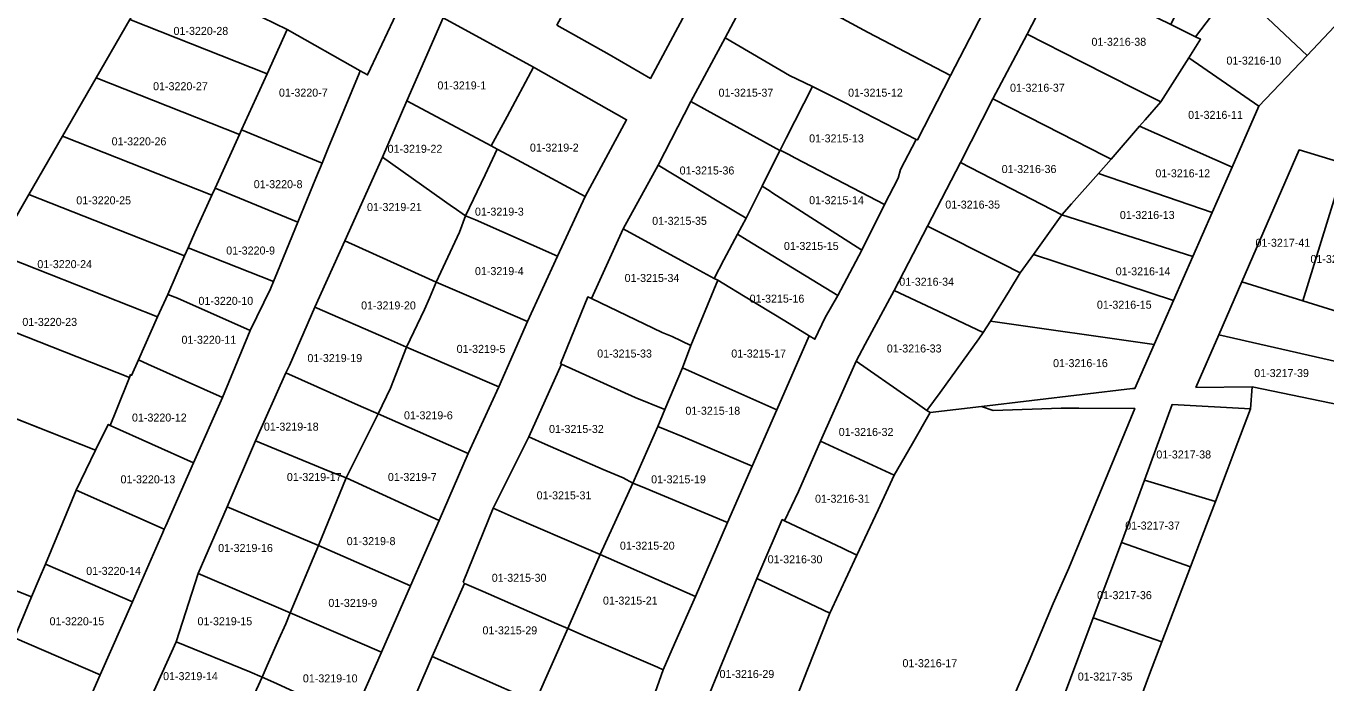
# Model space of a CAD drawing. Extents: x 419396 to 421519, y 4453567 to 4456767.
# Drawn here: x 420863.8 to 421026.3, y 4454140.5 to 4454222.6 of the extents above; entities that cross this region are included whole.
import ezdxf

# ---------------------------------------------------------------- set-up
doc = ezdxf.new("R2010")
doc.units = 0
doc.layers.add('0_KADASTRO', color=7, linetype='Continuous')

msp = doc.modelspace()

# ---------------------------------------------------------------- linework, layer by layer
at = {"layer": '0_KADASTRO'}
for p, q in [((420850.67, 4454178.22), (420872.52, 4454169.61)), ((420872.52, 4454169.61), (420874.1, 4454172.83)), ((420874.1, 4454172.83), (420874.36, 4454172.71))]:
    msp.add_line(p, q, dxfattribs=at)
for points in [[(421026.7, 4454239.04), (421020.47, 4454233.74), (421020.19, 4454233.51), (421017.7, 4454231.44), (421014.8, 4454227.59), (421010.02, 4454221.26), (421006.9, 4454222.8), (421010.83, 4454230.78), (421012.27, 4454232.52), (421013.55, 4454234.07), (421015.14, 4454238.51), (421014.97, 4454238.6), (421019.3, 4454247.24), (421017.5, 4454248.38), (421022.86, 4454254.52), (421023.66, 4454260.56), (421024.56, 4454264.18), (421028.89, 4454270.23)], [(420876.74, 4454178.69), (420855.73, 4454186.98), (420850.67, 4454178.22)], [(420874.36, 4454172.71), (420875.14, 4454174.65), (420876.74, 4454178.69)], [(421003.11, 4454138.58), (421004.27, 4454141.62), (421005.81, 4454145.67), (421009.38, 4454155.04), (421010.5, 4454157.98), (421011.38, 4454160.27), (421012.5, 4454163.22), (421013.97, 4454167.08), (421014.85, 4454169.41), (421016.89, 4454174.76), (421017.08, 4454177.52), (421038.04, 4454173.19)], [(420958.51, 4454134.5), (420961.52, 4454142.19), (420964.28, 4454149.23), (420967.67, 4454156.49), (420970.32, 4454162.18), (420972.33, 4454166.49), (420974.61, 4454170.44), (420976.84, 4454174.31), (420983.26, 4454175.08), (420984.72, 4454174.58), (420993.2, 4454174.88), (420995.43, 4454174.87), (421002.41, 4454174.83), (420994.18, 4454154.87), (420992.22, 4454150.46), (420989.23, 4454143.3), (420985.94, 4454135.73)]]:
    msp.add_lwpolyline(points, dxfattribs=at)
for points in [[(420890.31, 4454225.17), (420895.2, 4454234.8), (420900.05, 4454232.28), (420903.22, 4454230.65), (420911.15, 4454226.35), (420906.9, 4454217.32), (420906.52, 4454216.51), (420905.6, 4454217.03), (420896.46, 4454222.18)], [(420930.16, 4454222.71), (420932.05, 4454226.19), (420933.19, 4454228.28), (420934.78, 4454231.2), (420937.04, 4454235.36), (420939.94, 4454233.74), (420943.51, 4454231.75), (420948.71, 4454228.85), (420941.87, 4454216.07), (420936.71, 4454219.06)], [(421014.8, 4454227.59), (421017.7, 4454231.44), (421020.19, 4454233.51), (421029.44, 4454224.75), (421023.95, 4454218.94)], [(420965.91, 4454223.49), (420967.68, 4454227.39), (420968.05, 4454228.19), (420969.63, 4454231.65), (420969.7, 4454231.79), (420983.52, 4454224.39), (420979.38, 4454216.41), (420969.08, 4454221.82)], [(420880.57, 4454229.93), (420876.81, 4454223.44), (420893.95, 4454216.65), (420896.46, 4454222.18), (420890.31, 4454225.17)], [(420951.22, 4454221.12), (420955.42, 4454229.1), (420964.67, 4454224.14), (420965.91, 4454223.49), (420969.08, 4454221.82), (420979.38, 4454216.41), (420975.26, 4454208.37), (420975.1, 4454208.45), (420966.03, 4454213.1), (420962.12, 4454215.06), (420959.24, 4454216.41)], [(420988.97, 4454221.58), (420993.07, 4454229.6), (421002.03, 4454225.19), (421006.9, 4454222.8), (421010.02, 4454221.26), (421010.64, 4454220.96), (421009.15, 4454218.62), (421005.66, 4454213.14), (421002.68, 4454214.65), (420995.68, 4454218.19)], [(421009.15, 4454218.62), (421010.64, 4454220.96), (421010.02, 4454221.26), (421014.8, 4454227.59), (421023.95, 4454218.94), (421017.93, 4454212.58)], [(420872.59, 4454216.15), (420876.81, 4454223.44), (420893.95, 4454216.65), (420890.75, 4454209.64), (420890.5, 4454209.07)], [(420911.41, 4454213.28), (420915.95, 4454223.63), (420927.26, 4454217.45), (420923.95, 4454211.32), (420921.95, 4454207.63)], [(420890.75, 4454209.64), (420893.95, 4454216.65), (420896.46, 4454222.18), (420905.6, 4454217.03), (420905.46, 4454216.69), (420901.6, 4454207.33), (420900.84, 4454205.48)], [(420946.94, 4454213.17), (420951.22, 4454221.12), (420959.24, 4454216.41), (420962.12, 4454215.06), (420958.84, 4454208.59), (420958.09, 4454207.11), (420958.05, 4454207.04)], [(420984.66, 4454213.52), (420988.97, 4454221.58), (420995.68, 4454218.19), (421002.68, 4454214.65), (421005.66, 4454213.14), (421003.7, 4454210.88), (421003.01, 4454210.09), (420999.46, 4454205.98), (420998.64, 4454206.4), (420993.1, 4454209.22), (420991.23, 4454210.17)], [(421003.01, 4454210.09), (421003.7, 4454210.88), (421005.66, 4454213.14), (421009.15, 4454218.62), (421017.93, 4454212.58), (421014.6, 4454204.99)], [(420868.38, 4454208.85), (420872.59, 4454216.15), (420890.5, 4454209.07), (420887.45, 4454202.36), (420887.05, 4454201.48)], [(420921.95, 4454207.63), (420923.95, 4454211.32), (420927.26, 4454217.45), (420938.9, 4454210.89), (420933.72, 4454201.33), (420926.94, 4454204.96), (420924.04, 4454206.51), (420922.72, 4454207.22)], [(420958.09, 4454207.11), (420958.84, 4454208.59), (420962.12, 4454215.06), (420966.03, 4454213.1), (420975.1, 4454208.45), (420973.12, 4454204.68), (420972.85, 4454203.62), (420971.12, 4454200.31), (420968.16, 4454201.85), (420959.92, 4454206.15), (420959.16, 4454206.55)], [(420908.4, 4454206.24), (420911.41, 4454213.28), (420921.95, 4454207.63), (420922.72, 4454207.22), (420921.2, 4454204.01), (420918.77, 4454198.88), (420917.21, 4454199.98), (420917.15, 4454200.02)], [(420942.85, 4454205.22), (420946.94, 4454213.17), (420958.05, 4454207.04), (420955.83, 4454202.61), (420953.82, 4454198.62), (420952.49, 4454199.41), (420950.43, 4454200.66)], [(420980.63, 4454205.57), (420984.66, 4454213.52), (420991.23, 4454210.17), (420993.1, 4454209.22), (420998.64, 4454206.4), (420999.46, 4454205.98), (420997.88, 4454204.2), (420994.52, 4454200.41), (420993.31, 4454199.04), (420993.3, 4454199.03)], [(420887.45, 4454202.36), (420890.5, 4454209.07), (420890.75, 4454209.64), (420900.84, 4454205.48), (420900.07, 4454203.6), (420897.8, 4454198.09)], [(420997.88, 4454204.2), (420999.46, 4454205.98), (421003.01, 4454210.09), (421014.6, 4454204.99), (421012.09, 4454199.31)], [(420868.38, 4454208.85), (420864.16, 4454201.57), (420883.64, 4454193.88), (420884.08, 4454194.88), (420884.92, 4454196.82), (420887.05, 4454201.48)], [(420903.68, 4454195.79), (420908.4, 4454206.24), (420917.15, 4454200.02), (420917.21, 4454199.98), (420918.77, 4454198.88), (420917.99, 4454196.86), (420915.1, 4454190.62), (420914.16, 4454191.04)], [(420918.77, 4454198.88), (420921.2, 4454204.01), (420922.72, 4454207.22), (420924.04, 4454206.51), (420926.94, 4454204.96), (420933.72, 4454201.33), (420930.27, 4454193.85), (420920, 4454198.39)], [(420955.83, 4454202.61), (420958.05, 4454207.04), (420958.09, 4454207.11), (420959.16, 4454206.55), (420959.92, 4454206.15), (420968.16, 4454201.85), (420971.12, 4454200.31), (420968.3, 4454194.62), (420957.05, 4454201.83), (420956.84, 4454201.97)], [(421015.79, 4454190.64), (421022.96, 4454207.14), (421028.7, 4454205.39), (421023.41, 4454188.28)], [(420938.48, 4454197.29), (420942.85, 4454205.22), (420950.43, 4454200.66), (420952.49, 4454199.41), (420953.82, 4454198.62), (420952.74, 4454196.59), (420951.06, 4454193.41), (420949.84, 4454191.08), (420946.18, 4454193.08)], [(420976.49, 4454197.6), (420980.63, 4454205.57), (420993.3, 4454199.03), (420989.75, 4454194.07), (420988.1, 4454191.77), (420985.89, 4454192.88)], [(421023.41, 4454188.28), (421028.7, 4454205.39), (421037.33, 4454202.75), (421032.27, 4454185.53)], [(420993.3, 4454199.03), (420993.31, 4454199.04), (420994.52, 4454200.41), (420997.88, 4454204.2), (421012.09, 4454199.31), (421009.67, 4454193.81)], [(420864.16, 4454201.57), (420859.95, 4454194.27), (420880.28, 4454186.26), (420881.54, 4454189.07), (420883.64, 4454193.88)], [(420884.08, 4454194.88), (420884.92, 4454196.82), (420887.05, 4454201.48), (420887.45, 4454202.36), (420897.8, 4454198.09), (420895.25, 4454191.9), (420894.75, 4454190.69)], [(420952.74, 4454196.59), (420953.82, 4454198.62), (420955.83, 4454202.61), (420956.84, 4454201.97), (420957.05, 4454201.83), (420968.3, 4454194.62), (420965.3, 4454188.96), (420953.98, 4454195.84)], [(420915.1, 4454190.62), (420917.99, 4454196.86), (420918.77, 4454198.88), (420920, 4454198.39), (420930.27, 4454193.85), (420926.52, 4454185.71), (420919.47, 4454188.74)], [(420989.75, 4454194.07), (420993.3, 4454199.03), (421009.67, 4454193.81), (421007.27, 4454188.32)], [(420934.49, 4454188.55), (420938.48, 4454197.29), (420946.18, 4454193.08), (420949.84, 4454191.08), (420950.28, 4454190.85), (420946.93, 4454182.71), (420944.57, 4454183.82), (420943.36, 4454184.3)], [(420949.84, 4454191.08), (420951.06, 4454193.41), (420952.74, 4454196.59), (420953.98, 4454195.84), (420965.3, 4454188.96), (420963.73, 4454186.19), (420962.44, 4454183.48), (420961.72, 4454183.92), (420958.67, 4454185.76), (420953.49, 4454188.91), (420951.04, 4454190.38), (420950.28, 4454190.85)], [(420972.33, 4454189.58), (420976.49, 4454197.6), (420985.89, 4454192.88), (420988.1, 4454191.77), (420986.74, 4454189.57), (420984.36, 4454185.73), (420983.48, 4454184.31), (420977.03, 4454187.36)], [(420881.54, 4454189.07), (420883.64, 4454193.88), (420884.08, 4454194.88), (420894.75, 4454190.69), (420894.37, 4454189.77), (420891.83, 4454184.56), (420882.74, 4454188.59)], [(420899.94, 4454187.49), (420903.68, 4454195.79), (420914.16, 4454191.04), (420915.1, 4454190.62), (420914.24, 4454188.6), (420913.65, 4454187.19), (420911.38, 4454182.5), (420909.12, 4454183.48)], [(420859.95, 4454194.27), (420855.73, 4454186.98), (420876.74, 4454178.69), (420876.89, 4454179.06), (420877.02, 4454178.96), (420877.88, 4454180.89), (420880.28, 4454186.26)], [(420984.36, 4454185.73), (420986.74, 4454189.57), (420988.1, 4454191.77), (420989.75, 4454194.07), (421007.27, 4454188.32), (421004.85, 4454182.82)], [(420911.38, 4454182.5), (420913.65, 4454187.19), (420914.24, 4454188.6), (420915.1, 4454190.62), (420919.47, 4454188.74), (420926.52, 4454185.71), (420922.91, 4454177.51), (420913.13, 4454181.74)], [(420945.87, 4454179.89), (420946.93, 4454182.71), (420950.28, 4454190.85), (420951.04, 4454190.38), (420953.49, 4454188.91), (420958.67, 4454185.76), (420961.72, 4454183.92), (420957.68, 4454174.65), (420949.03, 4454178.49)], [(421012.91, 4454184.02), (421015.79, 4454190.64), (421023.41, 4454188.28), (421032.27, 4454185.53), (421041.12, 4454182.79), (421039.84, 4454177.92)], [(420877.88, 4454180.89), (420880.28, 4454186.26), (420881.54, 4454189.07), (420882.74, 4454188.59), (420891.83, 4454184.56), (420888.38, 4454176.19), (420879.06, 4454180.36)], [(420930.64, 4454180.41), (420934.04, 4454188.77), (420934.49, 4454188.55), (420943.36, 4454184.3), (420944.57, 4454183.82), (420946.93, 4454182.71), (420945.87, 4454179.89), (420943.69, 4454174.71), (420939.98, 4454176.2), (420930.75, 4454180.36)], [(420967.58, 4454180.73), (420968.72, 4454182.84), (420972.33, 4454189.58), (420977.03, 4454187.36), (420983.48, 4454184.31), (420982.92, 4454183.53), (420978.1, 4454176.82), (420976.43, 4454174.59), (420974.38, 4454176.01), (420974.05, 4454176.24)], [(420896.32, 4454179.27), (420896.74, 4454180.18), (420899.94, 4454187.49), (420909.12, 4454183.48), (420911.38, 4454182.5), (420909.4, 4454177.36), (420907.84, 4454174.14), (420905.71, 4454175.09)], [(420976.43, 4454174.59), (420978.1, 4454176.82), (420982.92, 4454183.53), (420983.48, 4454184.31), (420984.36, 4454185.73), (421004.85, 4454182.82), (421002.44, 4454177.33), (421002.13, 4454177.33), (420983.26, 4454175.08), (420976.84, 4454174.31)], [(421010.05, 4454177.45), (421012.91, 4454184.02), (421039.84, 4454177.92), (421038.72, 4454173.59), (421038.04, 4454173.19), (421017.08, 4454177.52)], [(420907.84, 4454174.14), (420909.4, 4454177.36), (420911.38, 4454182.5), (420913.13, 4454181.74), (420922.91, 4454177.51), (420919.11, 4454169.21)], [(420874.36, 4454172.71), (420875.14, 4454174.65), (420876.74, 4454178.69), (420876.89, 4454179.06), (420877.02, 4454178.96), (420877.88, 4454180.89), (420879.06, 4454180.36), (420888.38, 4454176.19), (420884.76, 4454168.03)], [(420926.66, 4454171.28), (420930.75, 4454180.36), (420939.98, 4454176.2), (420943.69, 4454174.71), (420942.81, 4454172.59), (420939.68, 4454165.5), (420938.45, 4454166.17), (420935.95, 4454167.21), (420928.71, 4454170.38)], [(420963.14, 4454170.73), (420967.58, 4454180.73), (420974.05, 4454176.24), (420974.38, 4454176.01), (420976.43, 4454174.59), (420976.84, 4454174.31), (420974.61, 4454170.44), (420972.33, 4454166.49)], [(420892.53, 4454170.79), (420896.32, 4454179.27), (420905.71, 4454175.09), (420907.84, 4454174.14), (420903.86, 4454166.15), (420901.8, 4454166.93)], [(420942.81, 4454172.59), (420943.69, 4454174.71), (420945.87, 4454179.89), (420949.03, 4454178.49), (420957.68, 4454174.65), (420954.6, 4454167.61), (420945.95, 4454171.28), (420943.93, 4454172.11)], [(420840.75, 4454160.63), (420841.71, 4454162.74), (420850.67, 4454178.22), (420872.52, 4454169.61), (420870.08, 4454164.61), (420868.37, 4454160.5), (420866.24, 4454155.39), (420865.46, 4454153.52), (420864.51, 4454151.27), (420856.98, 4454154.24), (420849.22, 4454157.3)], [(421003.61, 4454165.86), (421007.09, 4454175.33), (421016.89, 4454174.76), (421014.85, 4454169.41), (421013.97, 4454167.08), (421012.5, 4454163.22)], [(420903.86, 4454166.15), (420907.84, 4454174.14), (420919.11, 4454169.21), (420915.47, 4454160.84)], [(420870.08, 4454164.61), (420872.52, 4454169.61), (420874.1, 4454172.83), (420874.36, 4454172.71), (420884.76, 4454168.03), (420881.29, 4454160.15), (420881.11, 4454159.76)], [(420939.68, 4454165.5), (420942.81, 4454172.59), (420943.93, 4454172.11), (420945.95, 4454171.28), (420954.6, 4454167.61), (420951.52, 4454160.56), (420940.85, 4454165.04)], [(420888.96, 4454162.53), (420892.53, 4454170.79), (420901.8, 4454166.93), (420903.86, 4454166.15), (420900.37, 4454157.7)], [(420922.22, 4454162.36), (420926.66, 4454171.28), (420928.71, 4454170.38), (420935.95, 4454167.21), (420938.45, 4454166.17), (420939.68, 4454165.5), (420935.6, 4454156.57), (420934.15, 4454157.19), (420924.85, 4454161.22)], [(420958.64, 4454160.79), (420960.37, 4454164.43), (420963.14, 4454170.73), (420972.33, 4454166.49), (420970.32, 4454162.18), (420967.67, 4454156.49), (420965.86, 4454157.35)], [(420900.37, 4454157.7), (420903.86, 4454166.15), (420915.47, 4454160.84), (420911.88, 4454152.67)], [(421000.76, 4454158.06), (421003.61, 4454165.86), (421012.5, 4454163.22), (421011.38, 4454160.27), (421010.5, 4454157.98), (421009.38, 4454155.04)], [(420866.24, 4454155.39), (420868.37, 4454160.5), (420870.08, 4454164.61), (420881.11, 4454159.76), (420880.93, 4454159.33), (420877.12, 4454150.67), (420867.8, 4454154.72)], [(420935.6, 4454156.57), (420939.68, 4454165.5), (420940.85, 4454165.04), (420951.52, 4454160.56), (420947.49, 4454151.33)], [(420885.34, 4454154.2), (420888.96, 4454162.53), (420900.37, 4454157.7), (420896.85, 4454149.29)], [(420918.45, 4454153.11), (420922.22, 4454162.36), (420924.85, 4454161.22), (420934.15, 4454157.19), (420935.6, 4454156.57), (420931.53, 4454147.32), (420930.19, 4454147.91), (420929.15, 4454148.37), (420920.97, 4454151.94), (420918.62, 4454152.97)], [(420955.18, 4454153.57), (420955.55, 4454154.46), (420958.35, 4454160.94), (420958.64, 4454160.79), (420965.86, 4454157.35), (420967.67, 4454156.49), (420964.28, 4454149.23)], [(420896.85, 4454149.29), (420900.37, 4454157.7), (420911.88, 4454152.67), (420908.25, 4454144.39)], [(420997.2, 4454148.65), (421000.76, 4454158.06), (421009.38, 4454155.04), (421005.81, 4454145.67)], [(420931.53, 4454147.32), (420935.6, 4454156.57), (420947.49, 4454151.33), (420944.9, 4454145.41), (420943.48, 4454142.17), (420942.75, 4454142.49), (420933.7, 4454146.39)], [(420851.23, 4454141.66), (420856.98, 4454154.24), (420864.51, 4454151.27), (420863.72, 4454149.37), (420862.38, 4454146.15), (420862.2, 4454146.23), (420858.72, 4454138.06)], [(420862.38, 4454146.15), (420863.72, 4454149.37), (420864.51, 4454151.27), (420865.46, 4454153.52), (420866.24, 4454155.39), (420867.8, 4454154.72), (420877.12, 4454150.67), (420873.1, 4454141.53)], [(420882.6, 4454145.65), (420885.34, 4454154.2), (420896.85, 4454149.29), (420896.29, 4454147.91), (420895.44, 4454146), (420893.98, 4454142.71), (420893.35, 4454141.26), (420891.8, 4454141.9)], [(420914.61, 4454143.83), (420918.62, 4454152.97), (420920.97, 4454151.94), (420929.15, 4454148.37), (420930.19, 4454147.91), (420931.53, 4454147.32), (420927.47, 4454138.14), (420924.61, 4454139.41), (420922.87, 4454140.18)], [(420949.01, 4454138.58), (420955.18, 4454153.57), (420964.28, 4454149.23), (420961.52, 4454142.19), (420958.51, 4454134.5), (420958.06, 4454134.83)], [(420893.35, 4454141.26), (420893.98, 4454142.71), (420895.44, 4454146), (420896.29, 4454147.91), (420896.85, 4454149.29), (420908.25, 4454144.39), (420904.61, 4454136.07), (420895.13, 4454140.44)], [(420993.74, 4454139.4), (420997.2, 4454148.65), (421005.81, 4454145.67), (421004.27, 4454141.62), (421003.11, 4454138.58), (421002.25, 4454136.33)], [(420858.33, 4454137.14), (420858.72, 4454138.06), (420862.2, 4454146.23), (420862.38, 4454146.15), (420873.1, 4454141.53), (420869.08, 4454132.42)], [(420927.47, 4454138.14), (420931.53, 4454147.32), (420933.7, 4454146.39), (420942.75, 4454142.49), (420943.48, 4454142.17), (420940.17, 4454132.83), (420929.71, 4454137.2)], [(420878.89, 4454137.47), (420882.6, 4454145.65), (420891.8, 4454141.9), (420893.35, 4454141.26), (420890.96, 4454136.08), (420889.53, 4454132.95), (420888, 4454133.6)], [(420910.63, 4454134.62), (420914.61, 4454143.83), (420922.87, 4454140.18), (420924.61, 4454139.41), (420927.47, 4454138.14), (420923.76, 4454128.83), (420921.97, 4454129.62), (420918.86, 4454130.99)], [(420889.53, 4454132.95), (420890.96, 4454136.08), (420893.35, 4454141.26), (420895.13, 4454140.44), (420904.61, 4454136.07), (420901.04, 4454127.9)]]:
    msp.add_lwpolyline(points, close=True, dxfattribs=at)

# ---------------------------------------------------------------- texts
for s, p in [('01-3220-28', (420882.26, 4454221.5)), ('01-3216-38', (420997, 4454220.14)), ('01-3216-10', (421013.87, 4454217.79)), ('01-3220-27', (420879.71, 4454214.59)), ('01-3220-7', (420895.44, 4454213.79)), ('01-3219-1', (420915.25, 4454214.69)), ('01-3215-37', (420950.39, 4454213.78)), ('01-3215-12', (420966.58, 4454213.78)), ('01-3216-37', (420986.82, 4454214.4)), ('01-3216-11', (421009.08, 4454211.01)), ('01-3220-26', (420874.53, 4454207.7)), ('01-3219-2', (420926.81, 4454206.92)), ('01-3215-13', (420961.71, 4454208.07)), ('01-3219-22', (420909.02, 4454206.77)), ('01-3215-36', (420945.52, 4454204.06)), ('01-3216-36', (420985.78, 4454204.24)), ('01-3216-12', (421004.99, 4454203.71)), ('01-3220-8', (420892.29, 4454202.35)), ('01-3220-25', (420870.11, 4454200.33)), ('01-3215-14', (420961.71, 4454200.35)), ('01-3219-21', (420906.45, 4454199.49)), ('01-3219-3', (420919.94, 4454198.92)), ('01-3216-35', (420978.73, 4454199.8)), ('01-3215-35', (420942.09, 4454197.77)), ('01-3216-13', (421000.55, 4454198.5)), ('01-3220-9', (420888.85, 4454194.06)), ('01-3215-15', (420958.56, 4454194.63)), ('01-3217-41', (421017.5, 4454195.03)), ('01-3220-24', (420865.24, 4454192.36)), ('01-3217-42', (421024.37, 4454193)), ('01-3219-4', (420919.94, 4454191.49)), ('01-3215-34', (420938.65, 4454190.63)), ('01-3216-14', (421000.03, 4454191.46)), ('01-3216-34', (420972.98, 4454190.16)), ('01-3220-10', (420885.38, 4454187.77)), ('01-3215-16', (420954.27, 4454188.05)), ('01-3216-15', (420997.68, 4454187.29)), ('01-3219-20', (420905.71, 4454187.2)), ('01-3220-23', (420863.37, 4454185.14)), ('01-3220-11', (420883.26, 4454182.91)), ('01-3219-5', (420917.65, 4454181.77)), ('01-3215-33', (420935.22, 4454181.19)), ('01-3215-17', (420951.98, 4454181.19)), ('01-3216-33', (420971.42, 4454181.82)), ('01-3219-19', (420899, 4454180.62)), ('01-3216-16', (420992.2, 4454179.99)), ('01-3217-39', (421017.34, 4454178.75)), ('01-3220-12', (420877.07, 4454173.19)), ('01-3219-6', (420911.07, 4454173.47)), ('01-3215-18', (420946.25, 4454174.04)), ('01-3219-18', (420893.56, 4454172.05)), ('01-3215-32', (420929.2, 4454171.76)), ('01-3216-32', (420965.41, 4454171.39)), ('01-3217-38', (421005.11, 4454168.58)), ('01-3220-13', (420875.64, 4454165.47)), ('01-3219-17', (420896.43, 4454165.76)), ('01-3219-7', (420909.06, 4454165.76)), ('01-3215-19', (420941.96, 4454165.47)), ('01-3215-31', (420927.65, 4454163.47)), ('01-3216-31', (420962.45, 4454163.05)), ('01-3217-37', (421001.22, 4454159.7)), ('01-3219-16', (420887.84, 4454156.89)), ('01-3219-8', (420903.91, 4454157.75)), ('01-3215-20', (420938.06, 4454157.18)), ('01-3216-30', (420956.53, 4454155.48)), ('01-3220-14', (420871.35, 4454154.03)), ('01-3215-30', (420922.04, 4454153.17)), ('01-3219-9', (420901.62, 4454150.03)), ('01-3215-21', (420935.94, 4454150.32)), ('01-3217-36', (420997.7, 4454151)), ('01-3220-15', (420866.77, 4454147.74)), ('01-3219-15', (420885.26, 4454147.74)), ('01-3215-29', (420920.88, 4454146.6)), ('01-3216-17', (420973.38, 4454142.5)), ('01-3219-14', (420880.96, 4454140.88)), ('01-3219-10', (420898.43, 4454140.6)), ('01-3216-29', (420950.51, 4454141.15)), ('01-3217-35', (420995.29, 4454140.83))]:
    msp.add_text(s, height=1, dxfattribs=at).set_placement(p)

doc.saveas('drawing.dxf')
